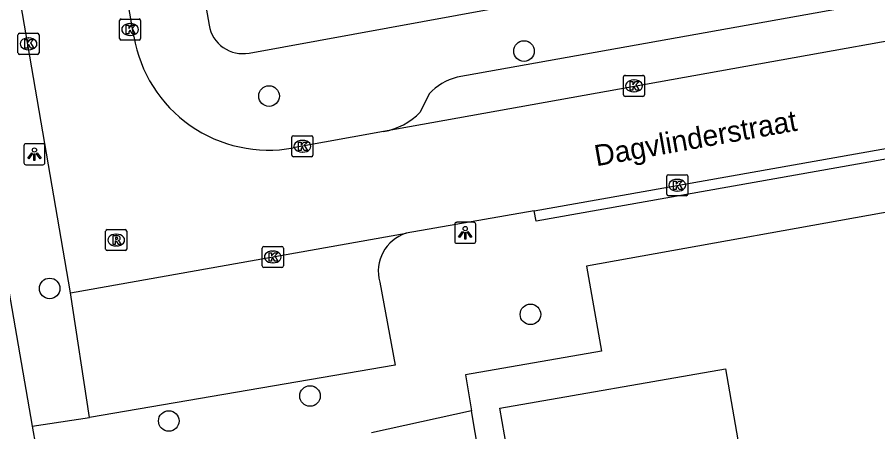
# Model space of a CAD drawing. Extents: x 162880 to 165536, y 384011 to 385179.
# Drawn here: x 164029.07 to 164069.96, y 384637.32 to 384657.02 of the extents above; entities that cross this region are included whole.
import ezdxf

# ---------------------------------------------------------------- set-up
doc = ezdxf.new("R2010")
doc.units = 0
for name, color, linetype in [('IMGEO_Boom', 7, 'Continuous'), ('IMGEO_Kolk', 7, 'Continuous'), ('IMGEO_Lichtpunt', 7, 'Continuous'), ('IMGEO_Openbare_ruimte_label', 7, 'Continuous'), ('IMGEO_Pand', 7, 'Continuous'), ('IMGEO_Rijbaan_lokaal_open', 7, 'Continuous'), ('IMGEO_Rioolput', 7, 'Continuous'), ('IMGEO_Voetpad_open', 7, 'Continuous')]:
    doc.layers.add(name, color=color, linetype=linetype)

msp = doc.modelspace()

# ---------------------------------------------------------------- linework, layer by layer
at = {"layer": 'IMGEO_Boom'}
for centre in [(164053.148, 384655.413), (164041.035, 384653.275), (164030.612, 384644.134), (164053.454, 384642.902), (164042.982, 384639.024), (164036.27, 384637.835)]:
    msp.add_circle(centre, 0.489, dxfattribs=at)
at = {"layer": 'IMGEO_Kolk'}
for p, q in [((164034.008, 384656.937), (164034.86, 384656.937)), ((164033.933, 384656.011), (164033.933, 384656.863)), ((164034.421, 384656.717), (164034.446, 384656.717)), ((164034.934, 384656.863), (164034.934, 384656.011)), ((164029.107, 384655.331), (164029.107, 384656.183)), ((164029.182, 384656.257), (164030.034, 384656.257)), ((164030.108, 384656.183), (164030.108, 384655.331)), ((164034.444, 384656.157), (164034.419, 384656.157)), ((164029.595, 384656.037), (164029.62, 384656.037)), ((164034.86, 384655.937), (164034.008, 384655.937)), ((164030.034, 384655.257), (164029.182, 384655.257)), ((164029.618, 384655.477), (164029.593, 384655.477)), ((164057.874, 384653.334), (164057.874, 384654.186)), ((164057.949, 384654.26), (164058.801, 384654.26)), ((164058.362, 384654.04), (164058.387, 384654.04)), ((164058.875, 384654.186), (164058.875, 384653.334)), ((164058.801, 384653.26), (164057.949, 384653.26)), ((164058.385, 384653.48), (164058.36, 384653.48)), ((164042.118, 384650.465), (164042.118, 384651.317)), ((164042.193, 384651.391), (164043.045, 384651.391)), ((164042.606, 384651.171), (164042.631, 384651.171)), ((164043.119, 384651.317), (164043.119, 384650.465)), ((164043.045, 384650.391), (164042.193, 384650.391)), ((164042.629, 384650.611), (164042.604, 384650.611)), ((164060.006, 384649.537), (164060.858, 384649.537)), ((164059.931, 384648.611), (164059.931, 384649.463)), ((164060.419, 384649.317), (164060.444, 384649.317)), ((164060.932, 384649.463), (164060.932, 384648.611)), ((164060.442, 384648.757), (164060.417, 384648.757)), ((164060.858, 384648.537), (164060.006, 384648.537)), ((164040.713, 384645.203), (164040.713, 384646.055)), ((164040.788, 384646.129), (164041.64, 384646.129)), ((164041.201, 384645.909), (164041.226, 384645.909)), ((164041.714, 384646.055), (164041.714, 384645.203)), ((164041.64, 384645.129), (164040.788, 384645.129)), ((164041.224, 384645.349), (164041.199, 384645.349))]:
    msp.add_line(p, q, dxfattribs=at)
for points in [[(164034.008, 384656.937), (164034.86, 384656.937)], [(164033.933, 384656.011), (164033.933, 384656.863)], [(164034.254, 384656.637), (164034.377, 384656.637), (164034.377, 384656.486), (164034.507, 384656.637), (164034.671, 384656.637), (164034.525, 384656.486), (164034.678, 384656.237), (164034.526, 384656.237), (164034.441, 384656.401), (164034.377, 384656.334), (164034.377, 384656.237), (164034.254, 384656.237), (164034.254, 384656.637)], [(164034.934, 384656.863), (164034.934, 384656.011)], [(164029.107, 384655.331), (164029.107, 384656.183)], [(164029.182, 384656.257), (164030.034, 384656.257)], [(164030.108, 384656.183), (164030.108, 384655.331)], [(164029.428, 384655.957), (164029.551, 384655.957), (164029.551, 384655.806), (164029.681, 384655.957), (164029.845, 384655.957), (164029.699, 384655.806), (164029.852, 384655.557), (164029.7, 384655.557), (164029.615, 384655.721), (164029.551, 384655.654), (164029.551, 384655.557), (164029.428, 384655.557), (164029.428, 384655.957)], [(164034.86, 384655.937), (164034.008, 384655.937)], [(164030.034, 384655.257), (164029.182, 384655.257)], [(164057.874, 384653.334), (164057.874, 384654.186)], [(164057.949, 384654.26), (164058.801, 384654.26)], [(164058.875, 384654.186), (164058.875, 384653.334)], [(164058.195, 384653.96), (164058.318, 384653.96), (164058.318, 384653.809), (164058.448, 384653.96), (164058.612, 384653.96), (164058.466, 384653.809), (164058.619, 384653.56), (164058.467, 384653.56), (164058.382, 384653.724), (164058.318, 384653.657), (164058.318, 384653.56), (164058.195, 384653.56), (164058.195, 384653.96)], [(164058.801, 384653.26), (164057.949, 384653.26)], [(164042.118, 384650.465), (164042.118, 384651.317)], [(164042.193, 384651.391), (164043.045, 384651.391)], [(164043.119, 384651.317), (164043.119, 384650.465)], [(164042.439, 384651.091), (164042.562, 384651.091), (164042.562, 384650.94), (164042.692, 384651.091), (164042.856, 384651.091), (164042.71, 384650.94), (164042.863, 384650.691), (164042.711, 384650.691), (164042.626, 384650.855), (164042.562, 384650.788), (164042.562, 384650.691), (164042.439, 384650.691), (164042.439, 384651.091)], [(164043.045, 384650.391), (164042.193, 384650.391)], [(164060.006, 384649.537), (164060.858, 384649.537)], [(164059.931, 384648.611), (164059.931, 384649.463)], [(164060.252, 384649.237), (164060.375, 384649.237), (164060.375, 384649.086), (164060.505, 384649.237), (164060.669, 384649.237), (164060.523, 384649.086), (164060.676, 384648.837), (164060.524, 384648.837), (164060.439, 384649.001), (164060.375, 384648.934), (164060.375, 384648.837), (164060.252, 384648.837), (164060.252, 384649.237)], [(164060.932, 384649.463), (164060.932, 384648.611)], [(164060.858, 384648.537), (164060.006, 384648.537)], [(164040.713, 384645.203), (164040.713, 384646.055)], [(164040.788, 384646.129), (164041.64, 384646.129)], [(164041.714, 384646.055), (164041.714, 384645.203)], [(164041.034, 384645.829), (164041.157, 384645.829), (164041.157, 384645.678), (164041.287, 384645.829), (164041.451, 384645.829), (164041.305, 384645.678), (164041.458, 384645.429), (164041.306, 384645.429), (164041.221, 384645.593), (164041.157, 384645.526), (164041.157, 384645.429), (164041.034, 384645.429), (164041.034, 384645.829)], [(164041.64, 384645.129), (164040.788, 384645.129)]]:
    msp.add_lwpolyline(points, dxfattribs=at)
for centre, start, end in [((164034.01, 384656.861), 91.552, 178.448), ((164034.01, 384656.861), 91.552, 178.448), ((164034.858, 384656.861), 1.552, 88.448), ((164034.858, 384656.861), 1.552, 88.448), ((164029.184, 384656.181), 91.552, 178.448), ((164029.184, 384656.181), 91.552, 178.448), ((164030.032, 384656.181), 1.552, 88.448), ((164030.032, 384656.181), 1.552, 88.448), ((164034.01, 384656.013), 181.552, 268.448), ((164034.01, 384656.013), 181.552, 268.448), ((164034.858, 384656.013), 271.552, 358.448), ((164034.858, 384656.013), 271.552, 358.448), ((164029.184, 384655.333), 181.552, 268.448), ((164029.184, 384655.333), 181.552, 268.448), ((164030.032, 384655.333), 271.552, 358.448), ((164030.032, 384655.333), 271.552, 358.448), ((164057.951, 384654.184), 91.552, 178.448), ((164057.951, 384654.184), 91.552, 178.448), ((164058.799, 384654.184), 1.552, 88.448), ((164058.799, 384654.184), 1.552, 88.448), ((164057.951, 384653.336), 181.552, 268.448), ((164057.951, 384653.336), 181.552, 268.448), ((164058.799, 384653.336), 271.552, 358.448), ((164058.799, 384653.336), 271.552, 358.448), ((164042.195, 384651.315), 91.552, 178.448), ((164042.195, 384651.315), 91.552, 178.448), ((164043.043, 384651.315), 1.552, 88.448), ((164043.043, 384651.315), 1.552, 88.448), ((164042.195, 384650.467), 181.552, 268.448), ((164042.195, 384650.467), 181.552, 268.448), ((164043.043, 384650.467), 271.552, 358.448), ((164043.043, 384650.467), 271.552, 358.448), ((164060.008, 384649.461), 91.552, 178.448), ((164060.008, 384649.461), 91.552, 178.448), ((164060.856, 384649.461), 1.552, 88.448), ((164060.856, 384649.461), 1.552, 88.448), ((164060.008, 384648.613), 181.552, 268.448), ((164060.008, 384648.613), 181.552, 268.448), ((164060.856, 384648.613), 271.552, 358.448), ((164060.856, 384648.613), 271.552, 358.448), ((164040.79, 384646.053), 91.552, 178.448), ((164040.79, 384646.053), 91.552, 178.448), ((164041.638, 384646.053), 1.552, 88.448), ((164041.638, 384646.053), 1.552, 88.448), ((164040.79, 384645.205), 181.552, 268.448), ((164040.79, 384645.205), 181.552, 268.448), ((164041.638, 384645.205), 271.552, 358.448), ((164041.638, 384645.205), 271.552, 358.448)]:
    msp.add_arc(centre, 0.0765, start, end, dxfattribs=at)
for centre, major_axis, ratio, start_param, end_param in [((164034.42, 384656.437), (-0.387, 0.002), 0.722429, 4.712389, 7.853982), ((164034.445, 384656.437), (-0.39, 0.002), 0.717154, 1.570796, 4.712389), ((164029.594, 384655.757), (-0.387, 0.002), 0.722429, 4.712389, 7.853982), ((164029.619, 384655.757), (-0.39, 0.002), 0.717154, 1.570796, 4.712389), ((164058.361, 384653.76), (-0.387, 0.002), 0.722429, 4.712389, 7.853982), ((164058.386, 384653.76), (-0.39, 0.002), 0.717154, 1.570796, 4.712389), ((164042.605, 384650.891), (-0.387, 0.002), 0.722429, 4.712389, 7.853982), ((164042.63, 384650.891), (-0.39, 0.002), 0.717154, 1.570796, 4.712389), ((164060.418, 384649.037), (-0.387, 0.002), 0.722429, 4.712389, 7.853982), ((164060.443, 384649.037), (-0.39, 0.002), 0.717154, 1.570796, 4.712389), ((164041.2, 384645.629), (-0.387, 0.002), 0.722429, 4.712389, 7.853982), ((164041.225, 384645.629), (-0.39, 0.002), 0.717154, 1.570796, 4.712389)]:
    msp.add_ellipse(centre, major_axis=major_axis, ratio=ratio, start_param=start_param, end_param=end_param, dxfattribs=at)
at = {"layer": 'IMGEO_Lichtpunt'}
for p, q in [((164029.389, 384650.916), (164029.389, 384650.109)), ((164029.389, 384650.916), (164029.389, 384650.109)), ((164030.291, 384651.011), (164029.483, 384651.011)), ((164030.291, 384651.011), (164029.483, 384651.011)), ((164030.385, 384650.109), (164030.385, 384650.916)), ((164030.385, 384650.109), (164030.385, 384650.916)), ((164029.483, 384650.015), (164030.291, 384650.015)), ((164029.483, 384650.015), (164030.291, 384650.015)), ((164049.856, 384647.18), (164049.856, 384646.373)), ((164049.856, 384647.18), (164049.856, 384646.373)), ((164050.758, 384647.275), (164049.95, 384647.275)), ((164050.758, 384647.275), (164049.95, 384647.275)), ((164050.852, 384646.373), (164050.852, 384647.18)), ((164050.852, 384646.373), (164050.852, 384647.18)), ((164049.95, 384646.279), (164050.758, 384646.279)), ((164049.95, 384646.279), (164050.758, 384646.279))]:
    msp.add_line(p, q, dxfattribs=at)
for points in [[(164029.763, 384650.58), (164029.802, 384650.552), (164029.614, 384650.29), (164029.576, 384650.317), (164029.763, 384650.58)], [(164029.865, 384650.532), (164029.912, 384650.532), (164029.912, 384650.21), (164029.865, 384650.21), (164029.865, 384650.532)], [(164029.975, 384650.552), (164030.013, 384650.579), (164030.2, 384650.317), (164030.161, 384650.289), (164029.975, 384650.552)], [(164050.23, 384646.844), (164050.269, 384646.816), (164050.081, 384646.554), (164050.043, 384646.581), (164050.23, 384646.844)], [(164050.332, 384646.796), (164050.379, 384646.796), (164050.379, 384646.474), (164050.332, 384646.474), (164050.332, 384646.796)], [(164050.442, 384646.816), (164050.48, 384646.843), (164050.667, 384646.581), (164050.628, 384646.553), (164050.442, 384646.816)]]:
    msp.add_lwpolyline(points, dxfattribs=at)
for centre in [(164029.888, 384650.714), (164050.355, 384646.978)]:
    msp.add_circle(centre, 0.0994, dxfattribs=at)
for centre, start, end in [((164029.483, 384650.916), 90, 180), ((164029.483, 384650.916), 90, 180), ((164030.291, 384650.916), 0, 90), ((164030.291, 384650.916), 0, 90), ((164029.483, 384650.109), 180, 270), ((164029.483, 384650.109), 180, 270), ((164030.291, 384650.109), 270, 0), ((164030.291, 384650.109), 270, 360), ((164049.95, 384647.18), 90, 180), ((164049.95, 384647.18), 90, 180), ((164050.758, 384647.18), 0, 90), ((164050.758, 384647.18), 0, 90), ((164049.95, 384646.373), 180, 270), ((164049.95, 384646.373), 180, 270), ((164050.758, 384646.373), 270, 0), ((164050.758, 384646.373), 270, 360)]:
    msp.add_arc(centre, 0.0946, start, end, dxfattribs=at)
at = {"layer": 'IMGEO_Pand'}
msp.add_lwpolyline([(164055.558, 384632.536), (164054.898, 384636.332), (164052.442, 384635.905), (164052.001, 384638.444), (164062.723, 384640.308), (164063.579, 384635.382), (164063.824, 384633.973)], dxfattribs=at)
at = {"layer": 'IMGEO_Rijbaan_lokaal_open'}
for points in [[(164031.598, 384643.93), (164025.626, 384678.602)], [(164091.499, 384659.678), (164046.479, 384651.59)], [(164034.61, 384656.109), (164034.327, 384657.766)], [(164053.626, 384647.829), (164084.431, 384653.281)], [(164046.479, 384651.59), (164042.181, 384650.81)], [(164053.626, 384647.829), (164047.554, 384646.754)], [(164031.598, 384643.93), (164047.554, 384646.754)]]:
    msp.add_lwpolyline(points, dxfattribs=at)
msp.add_arc((164041.018, 384657.206), 6.501, 189.7149, 280.3082, dxfattribs=at)
at = {"layer": 'IMGEO_Rioolput'}
for p, q in [((164033.272, 384646.006), (164033.272, 384646.858)), ((164033.347, 384646.932), (164034.199, 384646.932)), ((164033.76, 384646.712), (164033.785, 384646.712)), ((164034.273, 384646.858), (164034.273, 384646.006)), ((164034.199, 384645.932), (164033.347, 384645.932)), ((164033.783, 384646.152), (164033.758, 384646.152))]:
    msp.add_line(p, q, dxfattribs=at)
for points in [[(164033.272, 384646.006), (164033.272, 384646.858)], [(164033.347, 384646.932), (164034.199, 384646.932)], [(164034.273, 384646.858), (164034.273, 384646.006)], [(164033.861, 384646.63), (164033.609, 384646.632), (164033.609, 384646.232)], [(164033.609, 384646.232), (164033.733, 384646.232), (164033.733, 384646.394), (164033.744, 384646.394)], [(164033.787, 384646.551), (164033.733, 384646.551), (164033.733, 384646.47)], [(164033.733, 384646.47), (164033.785, 384646.47)], [(164033.791, 384646.365), (164033.862, 384646.232), (164034.002, 384646.232), (164033.937, 384646.358)], [(164034.199, 384645.932), (164033.347, 384645.932)]]:
    msp.add_lwpolyline(points, dxfattribs=at)
for centre, radius, start, end in [((164033.349, 384646.856), 0.0765, 91.552, 178.448), ((164033.349, 384646.856), 0.0765, 91.552, 178.448), ((164034.197, 384646.856), 0.0765, 1.552, 88.448), ((164034.197, 384646.856), 0.0765, 1.552, 88.448), ((164033.743, 384646.341), 0.0533, 26.0293, 88.6989), ((164033.769, 384646.659), 0.19, 274.7715, 282.9687), ((164033.793, 384646.455), 0.0964, 77.0061, 93.1865), ((164033.807, 384646.512), 0.0378, 276.6634, 79.6772), ((164033.86, 384646.52), 0.109, 350.3612, 89.416), ((164033.858, 384646.52), 0.112, 277.5842, 350.9817), ((164033.842, 384646.305), 0.108, 29.5134, 73.7905), ((164033.349, 384646.008), 0.0765, 181.552, 268.448), ((164033.349, 384646.008), 0.0765, 181.552, 268.448), ((164034.197, 384646.008), 0.0765, 271.552, 358.448), ((164034.197, 384646.008), 0.0765, 271.552, 358.448)]:
    msp.add_arc(centre, radius, start, end, dxfattribs=at)
for centre, major_axis, ratio, start_param, end_param in [((164033.759, 384646.432), (-0.387, 0.002), 0.722429, 4.712389, 7.853982), ((164033.784, 384646.432), (-0.39, 0.002), 0.717154, 1.570796, 4.712389)]:
    msp.add_ellipse(centre, major_axis=major_axis, ratio=ratio, start_param=start_param, end_param=end_param, dxfattribs=at)
at = {"layer": 'IMGEO_Voetpad_open'}
for points in [[(164024.378, 384668.769), (164029.785, 384637.586)], [(164040.084, 384655.318), (164092.976, 384664.987)], [(164037.011, 384663.315), (164038.185, 384656.639)], [(164087.447, 384660.89), (164049.966, 384654.174)], [(164048.64, 384653.376), (164048.215, 384652.508)], [(164084.431, 384653.281), (164084.526, 384652.8), (164053.723, 384647.338), (164053.626, 384647.829)], [(164072.155, 384648.073), (164056.112, 384645.189), (164056.836, 384641.156), (164050.366, 384640.033), (164050.656, 384638.318)], [(164046.299, 384644.432), (164047.027, 384640.491), (164032.504, 384638.003)], [(164032.504, 384638.003), (164031.598, 384643.93)], [(164050.656, 384638.318), (164045.9, 384637.271)], [(164059.975, 384583.218), (164050.656, 384638.318)], [(164029.785, 384637.586), (164032.504, 384638.003)], [(164029.785, 384637.586), (164030.295, 384634.645)]]:
    msp.add_lwpolyline(points, dxfattribs=at)
for centre, radius, start, end in [((164039.788, 384656.918), 1.627, 189.862, 280.4908), ((164050.65, 384651.536), 2.725, 104.5451, 137.5348), ((164045.883, 384654.818), 3.283, 280.4647, 315.2752), ((164048.103, 384644.957), 1.879, 107, 196.2191)]:
    msp.add_arc(centre, radius, start, end, dxfattribs=at)

# ---------------------------------------------------------------- texts
at = {"layer": 'IMGEO_Openbare_ruimte_label'}
msp.add_text('Dagvlinderstraat', height=1, rotation=10.0743, dxfattribs=at).set_placement((164056.588, 384649.936))

doc.saveas('drawing.dxf')
